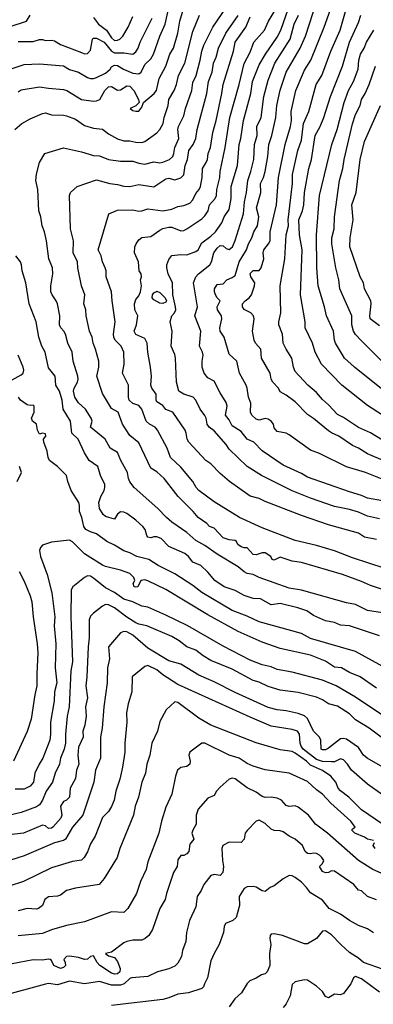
# Model space of a CAD drawing. Header units: metres. Extents: x -46681 to -43747, y -240911 to -237677.
# Tile 647 of 656: x -45669 to -45610, y -238848 to -238684. Entities that reach past the tile are written whole.
import ezdxf

# ---------------------------------------------------------------- set-up
doc = ezdxf.new("R2010")
doc.units = ezdxf.units.M
doc.layers.add('CONTOUR_INDEX', color=1, linetype='Continuous')
doc.layers.add('CONTOUR_INTER', color=3, linetype='Continuous')

msp = doc.modelspace()

# ---------------------------------------------------------------- linework, layer by layer
at = {"layer": 'CONTOUR_INDEX'}
for points, elevation in [([(-45608.6, -238782.87), (-45611.1, -238782.49), (-45613.1, -238781.5), (-45614.6, -238781.21), (-45622.1, -238779.08), (-45624.1, -238778.75), (-45629.1, -238776.99), (-45630.1, -238776.49), (-45631.1, -238776.31), (-45631.6, -238776.08), (-45632.6, -238775.23), (-45636.1, -238773.1), (-45638.1, -238771.7), (-45639.6, -238770.86), (-45641.11, -238769.52), (-45643.6, -238767.8), (-45644.49, -238767.02), (-45645.92, -238765.52), (-45649.84, -238762.02), (-45650.6, -238761.11), (-45650.81, -238760.52), (-45650.94, -238759.52), (-45652.07, -238757.52), (-45652.6, -238756.21), (-45653.85, -238755.52), (-45654.67, -238754.02), (-45657.11, -238752.02), (-45656.83, -238751.02), (-45656.97, -238750.52), (-45657.91, -238749.02), (-45659.1, -238747.96), (-45659.72, -238747.02), (-45659.93, -238746.02), (-45659.81, -238745.52), (-45659.29, -238744.52), (-45659.16, -238744.02), (-45659.2, -238743.52), (-45660, -238741.02), (-45660.17, -238739.52), (-45660.88, -238738.02), (-45661.27, -238736.52), (-45661.54, -238736.02), (-45662.05, -238735.52), (-45662.28, -238735.02), (-45662.22, -238733.52), (-45662.61, -238731.52), (-45662.78, -238731.02), (-45663.47, -238730.02), (-45663.67, -238729.52), (-45663.71, -238728.52), (-45663.36, -238726.52), (-45663.4, -238725.52), (-45664.04, -238724.02), (-45664.41, -238721.02), (-45664.74, -238719.52), (-45665.12, -238718.52), (-45665.33, -238717.02), (-45665.69, -238716.02), (-45665.84, -238712.52), (-45666.16, -238711.02), (-45666.1, -238709.93), (-45665.55, -238708.02), (-45664.67, -238706.52), (-45661.6, -238705.57), (-45658.6, -238706.25), (-45656.6, -238706.87), (-45655.6, -238706.88), (-45654.1, -238707.51), (-45652.1, -238707.76), (-45650.1, -238707.8), (-45649.1, -238708.13), (-45648.1, -238708.28), (-45646.6, -238707.89), (-45645.6, -238708.05), (-45645.1, -238707.93), (-45643.97, -238707.52), (-45643.46, -238707.02), (-45643.25, -238706.52), (-45643.11, -238705.52), (-45642.46, -238704.02), (-45642.6, -238702.52), (-45642.48, -238702.02), (-45641.6, -238700.27), (-45641.35, -238699.02), (-45640.29, -238696.02), (-45640.1, -238694.7), (-45639.59, -238693.52), (-45638.9, -238691.02), (-45638.62, -238689.52), (-45638.27, -238688.52), (-45636.78, -238685.52), (-45633.6, -238680.73)], 100), ([(-45670.6, -238685.44), (-45667.74, -238684.52), (-45667.1, -238683.54)], 95), ([(-45656.6, -238683.89), (-45655.79, -238685.02), (-45654.43, -238686.02), (-45653.6, -238687.28), (-45653.1, -238687.72), (-45652.6, -238687.69), (-45652.22, -238687.52), (-45651.72, -238687.02), (-45650.85, -238685.52), (-45650.1, -238683.76)], 95), ([(-45608.6, -238764.23), (-45611.1, -238763.83), (-45612.1, -238763.34), (-45614.1, -238762.78), (-45621.1, -238760.3), (-45622.1, -238759.71), (-45625.1, -238758.33), (-45628.6, -238755.93), (-45630.01, -238754.52), (-45631.1, -238753.98), (-45632.1, -238752.73), (-45633.6, -238751.8), (-45634.1, -238750.79), (-45634.71, -238750.02), (-45634.43, -238748.52), (-45634.6, -238747.88), (-45635.6, -238746.3), (-45636.6, -238744.36), (-45637.6, -238743.79), (-45638.24, -238743.02), (-45638.56, -238742.02), (-45638.55, -238741.02), (-45638.38, -238740.02), (-45638.49, -238739.52), (-45639, -238738.52), (-45638.78, -238736.02), (-45639.77, -238733.52), (-45639.34, -238732.02), (-45639.98, -238728.02), (-45639.61, -238727.02), (-45639.17, -238726.52), (-45637.29, -238725.02), (-45637.01, -238724.52), (-45636.65, -238723.02), (-45636.1, -238722.23), (-45635.6, -238721.82), (-45635.1, -238721.87), (-45634.6, -238722.31), (-45634.1, -238722.48), (-45633.55, -238722.02), (-45633.1, -238720.98), (-45631.7, -238716.52), (-45631.52, -238714.52), (-45631.2, -238713.02), (-45630.96, -238711.02), (-45630.46, -238709.52), (-45630.01, -238707.52), (-45629.86, -238705.02), (-45629.46, -238703.52), (-45629.48, -238702.02), (-45628.75, -238700.52), (-45628.32, -238697.02), (-45627.6, -238694.33), (-45626.49, -238691.52), (-45623.94, -238687.52), (-45623.27, -238685.02), (-45622.55, -238683.52)], 105), ([(-45607.7, -238746.52), (-45613.28, -238742.02), (-45614.96, -238740.52), (-45616.45, -238738.02), (-45616.61, -238737.52), (-45616.77, -238736.02), (-45617.91, -238733.52), (-45618.23, -238732.02), (-45619.29, -238728.52), (-45619.54, -238725.52), (-45619.58, -238720.02), (-45619.07, -238713.52), (-45617.02, -238705.02), (-45616.17, -238702.52), (-45615, -238698.02), (-45614.29, -238696.02), (-45613.45, -238694.52), (-45612.66, -238692.52), (-45612.54, -238691.02), (-45612.27, -238690.02), (-45611.67, -238689.02), (-45611.26, -238688.02), (-45610.08, -238686.02)], 110), ([(-45608.83, -238803.52), (-45610.86, -238802.02), (-45613.1, -238800.63), (-45614.1, -238799.67), (-45616.1, -238798.37), (-45617.6, -238797.99), (-45618.6, -238797.32), (-45619.6, -238796.91), (-45622.6, -238796.13), (-45625.6, -238795.7), (-45627.6, -238795.09), (-45629.1, -238794.42), (-45630.1, -238794.12), (-45633.6, -238792.26), (-45637.1, -238790.82), (-45638.41, -238790.02), (-45639.6, -238789.09), (-45641.1, -238788.5), (-45642.41, -238787.52), (-45643.6, -238786.83), (-45647.76, -238785.02), (-45649.1, -238784.75), (-45649.6, -238784.52), (-45651.1, -238783.58), (-45653.1, -238782.04), (-45654.1, -238781.55), (-45654.6, -238781.49), (-45655.1, -238781.75), (-45656.6, -238782.95), (-45657.1, -238783.44), (-45657.32, -238784.02), (-45657.34, -238787.02), (-45657.5, -238788.52), (-45657.69, -238793.52), (-45657.88, -238795.02), (-45657.63, -238797.02), (-45657.92, -238798.52), (-45657.81, -238800.02), (-45658.05, -238801.52), (-45658.36, -238802.52), (-45658.3, -238803.52), (-45659.1, -238805.21), (-45659.19, -238806.52), (-45659.07, -238808.02), (-45659.45, -238809.02), (-45659.6, -238810.39), (-45660.46, -238812.02), (-45660.6, -238813.49), (-45661.1, -238814), (-45661.6, -238814.25), (-45662.1, -238815.01), (-45661.88, -238816.52), (-45662.05, -238817.02), (-45663.37, -238818.52), (-45663.6, -238818.67), (-45664.1, -238818.7), (-45664.6, -238818.26), (-45665.1, -238818.18), (-45668.25, -238819.52), (-45670.6, -238819.78)], 95), ([(-45606.6, -238827.12), (-45610.24, -238825.52), (-45612.61, -238824.02), (-45617.75, -238819.52), (-45619.74, -238818.02), (-45620.93, -238816.52), (-45622.6, -238815.16), (-45623.1, -238814.96), (-45624.1, -238815.07), (-45624.6, -238814.91), (-45625.41, -238814.02), (-45626.1, -238813.69), (-45627.1, -238813.5), (-45628.1, -238813.55), (-45628.6, -238813.39), (-45629.6, -238812.67), (-45631.1, -238811.96), (-45633.1, -238810.49), (-45633.6, -238810.35), (-45634.1, -238810.53), (-45635.6, -238811.84), (-45636.19, -238812.52), (-45636.6, -238813.23), (-45637.6, -238813.65), (-45639.21, -238815.52), (-45639.57, -238816.52), (-45639.54, -238818.02), (-45640.14, -238819.02), (-45640.26, -238819.52), (-45639.96, -238820.52), (-45640.6, -238821.3), (-45640.8, -238822.52), (-45641.1, -238822.91), (-45641.6, -238823.23), (-45642.1, -238823.23), (-45642.6, -238823.95), (-45642.74, -238825.02), (-45643.35, -238826.02), (-45644.5, -238829.52), (-45644.72, -238830.52), (-45645.62, -238832.02), (-45646.84, -238835.52), (-45647.42, -238836.52), (-45648.01, -238837.02), (-45648.6, -238837.27), (-45650.1, -238837.31), (-45651.1, -238837.52), (-45651.6, -238837.75), (-45653.6, -238839.25), (-45654.6, -238839.52), (-45654.1, -238839.87), (-45653.1, -238840.19), (-45652.6, -238840.82), (-45652.16, -238842.02), (-45652.25, -238842.52), (-45652.6, -238842.87), (-45653.1, -238842.96), (-45653.6, -238842.78), (-45655.53, -238841.52), (-45656.01, -238841.02), (-45656.6, -238839.89), (-45657.1, -238839.99), (-45657.6, -238840.43), (-45658.1, -238840.52), (-45659.1, -238840.18), (-45660.6, -238839.93), (-45661.11, -238840.02), (-45661.54, -238840.52), (-45661.29, -238841.02), (-45661.28, -238841.52), (-45661.6, -238841.85), (-45662.1, -238842.02), (-45663.21, -238841.52), (-45663.6, -238840.65), (-45663.82, -238840.52), (-45664.1, -238840.45), (-45665.1, -238840.63), (-45666.6, -238840.55), (-45670.1, -238841.21)], 90)]:
    msp.add_lwpolyline(points, dxfattribs=dict(at, elevation=elevation))
at = {"layer": 'CONTOUR_INTER'}
for points, elevation in [([(-45669.1, -238696.25), (-45668.6, -238695.94), (-45665.6, -238695.43), (-45664.1, -238695.68), (-45661.6, -238695.88), (-45661.01, -238696.02), (-45658.6, -238697.51), (-45656.6, -238697.8), (-45656.1, -238697.76), (-45655.53, -238697.52), (-45654.74, -238696.02), (-45654.1, -238695.42), (-45653.6, -238695.4), (-45652.6, -238696.01), (-45652.1, -238695.91), (-45651.1, -238695.26), (-45650.6, -238695.3), (-45649.93, -238696.02), (-45649.13, -238697.52), (-45649, -238698.02), (-45649.6, -238698.57), (-45650.53, -238699.02), (-45650.1, -238699.35), (-45649.6, -238699.5), (-45649.1, -238699.47), (-45648.6, -238698.82), (-45648.32, -238698.02), (-45646.55, -238696.52), (-45646.17, -238696.02), (-45645.7, -238694.02), (-45644.6, -238691.98), (-45643.93, -238690.02), (-45643.33, -238689.02), (-45642.6, -238686.52), (-45642.27, -238684.52), (-45641.4, -238681.52)], 98), ([(-45607.6, -238761.08), (-45611.44, -238759.52), (-45614.6, -238758.6), (-45619.1, -238756.41), (-45620.6, -238755.82), (-45624.1, -238753.26), (-45624.63, -238753.02), (-45626.1, -238752.73), (-45626.6, -238752.09), (-45626.74, -238751.52), (-45627.12, -238751.02), (-45627.6, -238750.68), (-45628.1, -238750.56), (-45629.1, -238750.83), (-45629.6, -238750.69), (-45630.34, -238750.02), (-45630.54, -238749.52), (-45630.48, -238748.02), (-45630.87, -238747.02), (-45631.09, -238745.52), (-45631.25, -238745.02), (-45632.39, -238743.02), (-45632.81, -238741.02), (-45634.1, -238739.86), (-45634.94, -238737.02), (-45635.56, -238736.02), (-45635.61, -238735.52), (-45635.31, -238734.02), (-45635.33, -238733.52), (-45636.03, -238732.52), (-45636.1, -238732.02), (-45635.56, -238731.02), (-45636.1, -238730.5), (-45636.34, -238730.02), (-45636.52, -238729.52), (-45636.51, -238729.02), (-45636.1, -238728.31), (-45635.1, -238728.16), (-45634.45, -238727.52), (-45633.6, -238727.15), (-45633.1, -238726.78), (-45632.41, -238724.52), (-45631.2, -238722.52), (-45630.9, -238721.52), (-45630.31, -238720.52), (-45629.96, -238719.52), (-45629.39, -238718.52), (-45629.16, -238717.02), (-45629.52, -238715.52), (-45628.85, -238713.02), (-45628.87, -238711.52), (-45628.39, -238710.52), (-45628.1, -238709.52), (-45627.64, -238707.02), (-45627.5, -238705.02), (-45627.02, -238703.52), (-45626.33, -238700.52), (-45626.18, -238698.52), (-45625.6, -238695.97), (-45624.64, -238693.02), (-45622.3, -238689.02), (-45621.4, -238687.02), (-45619.49, -238681.02)], 106), ([(-45608.1, -238757.7), (-45611.1, -238756.45), (-45612.59, -238755.52), (-45613.6, -238755.05), (-45615.85, -238753.52), (-45617.1, -238752.96), (-45617.6, -238752.59), (-45620.1, -238750.56), (-45621.1, -238749.9), (-45623.1, -238747.77), (-45624.6, -238746.68), (-45625.6, -238746.12), (-45625.89, -238745.52), (-45626.81, -238744.52), (-45627.1, -238744.02), (-45627.27, -238743.02), (-45628.71, -238740.52), (-45628.82, -238739.02), (-45629.7, -238738.02), (-45629.95, -238737.52), (-45630.21, -238736.02), (-45629.95, -238734.02), (-45630.06, -238733.52), (-45630.5, -238733.02), (-45631.6, -238732.43), (-45631.87, -238732.02), (-45631.87, -238731.52), (-45631.45, -238731.02), (-45630.76, -238730.52), (-45630.39, -238730.02), (-45629.9, -238728.52), (-45629.84, -238728.02), (-45630.46, -238727.02), (-45630.6, -238726.44), (-45630.1, -238725.95), (-45629.1, -238725.96), (-45628.76, -238725.52), (-45628.33, -238724.02), (-45628.46, -238723.02), (-45628.32, -238722.52), (-45627.54, -238721.52), (-45627.3, -238721.02), (-45627.25, -238719.52), (-45626.2, -238715.02), (-45625.87, -238710.52), (-45624.81, -238705.02), (-45623.88, -238702.02), (-45623.75, -238701.02), (-45623.79, -238699.52), (-45623.04, -238696.02), (-45621.6, -238692.66), (-45620.53, -238691.02), (-45618.3, -238685.52), (-45616.72, -238681.02)], 107), ([(-45670.1, -238692.36), (-45668.1, -238691.74), (-45665.6, -238691.61), (-45661.6, -238691.96), (-45660.6, -238692.57), (-45659.1, -238692.97), (-45657.6, -238693.89), (-45657.1, -238694.04), (-45656.6, -238694.06), (-45656.1, -238693.9), (-45654.6, -238693.15), (-45653.85, -238692.52), (-45653.6, -238692.09), (-45653.1, -238691.81), (-45652.6, -238691.87), (-45651.64, -238692.52), (-45650.1, -238693.17), (-45649.1, -238693.29), (-45648.72, -238693.02), (-45648.1, -238691.71), (-45647.1, -238690.77), (-45646.62, -238690.02), (-45645.6, -238687.02), (-45644.73, -238685.02), (-45644.24, -238683.02)], 97), ([(-45669.67, -238702.52), (-45668.5, -238701.52), (-45667.1, -238700.73), (-45665.1, -238699.84), (-45664.6, -238699.78), (-45663.6, -238700.07), (-45661.6, -238700.13), (-45661.1, -238700.26), (-45659.6, -238700.79), (-45658.1, -238701.85), (-45656.6, -238702.31), (-45655.1, -238702.48), (-45654.1, -238703.25), (-45652.6, -238704.09), (-45651.6, -238704.42), (-45650.6, -238704.38), (-45649.6, -238704.64), (-45648.6, -238704.69), (-45648.1, -238704.54), (-45646.1, -238703.05), (-45645.62, -238702.52), (-45645.03, -238701.52), (-45644.87, -238700.52), (-45644.23, -238698.52), (-45644.09, -238697.52), (-45643.22, -238696.02), (-45642.85, -238695.02), (-45642.51, -238693.52), (-45641.43, -238691.52), (-45640.1, -238686.24), (-45639, -238683.52)], 99), ([(-45606.1, -238779.82), (-45610.6, -238778.3), (-45612.1, -238777.64), (-45615.26, -238776.52), (-45622.1, -238774.52), (-45623.6, -238774.28), (-45625.6, -238773.62), (-45626.6, -238774.09), (-45626.95, -238774.02), (-45627.18, -238773.52), (-45628.1, -238772.91), (-45628.6, -238772.89), (-45629.6, -238773.25), (-45630.1, -238773.18), (-45631.1, -238772.06), (-45631.6, -238772.09), (-45632.1, -238771.92), (-45632.64, -238771.52), (-45632.87, -238771.02), (-45633.1, -238770.86), (-45634.1, -238770.75), (-45635.1, -238770.38), (-45636.6, -238768.78), (-45637.37, -238768.52), (-45637.8, -238768.02), (-45639.24, -238767.02), (-45640.06, -238766.02), (-45642.54, -238763.52), (-45644.9, -238760.52), (-45646.1, -238759.44), (-45647.1, -238758.83), (-45649.1, -238754.6), (-45650.6, -238753.39), (-45651.78, -238751.52), (-45652.52, -238749.52), (-45653.6, -238748.89), (-45655.1, -238746.4), (-45656.03, -238743.52), (-45655.73, -238742.02), (-45655.75, -238741.02), (-45656.28, -238739.02), (-45656.69, -238738.02), (-45656.83, -238737.02), (-45657.26, -238736.02), (-45657.82, -238733.52), (-45657.9, -238732.52), (-45658.22, -238731.52), (-45658.06, -238730.02), (-45658.6, -238728.52), (-45659.19, -238725.52), (-45659.24, -238724.52), (-45659.96, -238723.02), (-45659.95, -238721.02), (-45660.41, -238719.02), (-45660.6, -238713.51), (-45660.44, -238713.02), (-45659.34, -238712.02), (-45656.1, -238710.91), (-45653.92, -238711.52), (-45652.6, -238711.64), (-45651.6, -238711.96), (-45650.6, -238712), (-45649.1, -238711.69), (-45646.6, -238712.08), (-45644.6, -238710.7), (-45644.1, -238710.63), (-45643.1, -238710.89), (-45642.1, -238710.56), (-45641.6, -238710.07), (-45641.37, -238708.52), (-45640.98, -238707.52), (-45640.77, -238706.02), (-45640.08, -238705.02), (-45639.64, -238704.02), (-45639.41, -238702.52), (-45637.8, -238696.52), (-45637.51, -238694.52), (-45636.91, -238693.02), (-45636.69, -238691.52), (-45636.22, -238690.52), (-45635.84, -238689.02), (-45634.63, -238686.52), (-45632.6, -238683.58)], 101), ([(-45608.17, -238775.52), (-45613.6, -238773.73), (-45616.6, -238772.56), (-45619.6, -238771.67), (-45623.1, -238770.87), (-45628.6, -238768.72), (-45632.35, -238767.02), (-45636.6, -238764.42), (-45639.14, -238762.52), (-45639.57, -238762.02), (-45640.1, -238761.02), (-45642.1, -238758.63), (-45643.82, -238757.02), (-45644.35, -238755.52), (-45645.96, -238752.52), (-45646.35, -238752.02), (-45647.31, -238751.52), (-45647.86, -238751.02), (-45648.6, -238749.02), (-45649.1, -238748.43), (-45650.1, -238748.09), (-45650.68, -238747.52), (-45650.81, -238747.02), (-45650.81, -238745.02), (-45651.81, -238743.02), (-45651.49, -238741.52), (-45651.6, -238739.52), (-45652, -238738.52), (-45653, -238737.52), (-45653.23, -238737.02), (-45653.27, -238736.52), (-45653.02, -238734.52), (-45653.52, -238731.02), (-45653.61, -238729.52), (-45654.48, -238727.02), (-45654.51, -238726.02), (-45654.65, -238725.52), (-45655.12, -238724.52), (-45655.33, -238723.52), (-45655.82, -238722.52), (-45654.08, -238716.52), (-45652.6, -238715.92), (-45650.1, -238715.86), (-45649.1, -238716.09), (-45648.6, -238716.04), (-45647.6, -238715.69), (-45645.1, -238716.04), (-45643.6, -238715.78), (-45642.6, -238715.3), (-45641.6, -238715.16), (-45640.6, -238714.79), (-45640.1, -238714.19), (-45639.6, -238713.17), (-45639.08, -238712.52), (-45638.84, -238712.02), (-45638.56, -238710.52), (-45638.53, -238709.02), (-45637.88, -238708.02), (-45637.7, -238707.52), (-45637.56, -238706.52), (-45637.21, -238705.52), (-45636.82, -238703.02), (-45636.26, -238701.02), (-45635.3, -238696.52), (-45635.06, -238695.02), (-45633.37, -238689.52), (-45633.1, -238688.02), (-45631.34, -238685.52), (-45630.6, -238683.79)], 102), ([(-45609.6, -238770.66), (-45611.6, -238770.27), (-45612.6, -238769.63), (-45617.6, -238768.24), (-45622.1, -238766.69), (-45628.1, -238764.36), (-45629.1, -238763.84), (-45630.6, -238763.5), (-45634.03, -238761.02), (-45635.6, -238759.69), (-45637.1, -238758.11), (-45637.95, -238757.52), (-45640.8, -238754.52), (-45641.07, -238754.02), (-45641.21, -238753.02), (-45641.41, -238752.52), (-45643.41, -238749.52), (-45644.6, -238749.08), (-45645.1, -238748.42), (-45646.1, -238747.79), (-45646.2, -238747.52), (-45646.18, -238746.52), (-45646.93, -238745.52), (-45647.1, -238745.02), (-45647, -238743.52), (-45647.14, -238742.02), (-45647.6, -238739.52), (-45647.7, -238738.02), (-45648.1, -238737.25), (-45649.6, -238736.58), (-45649.84, -238736.02), (-45649.49, -238735.02), (-45649.25, -238733.52), (-45649.75, -238732.52), (-45649.79, -238731.52), (-45649.6, -238730.81), (-45649.1, -238730.17), (-45648.8, -238729.52), (-45648.66, -238728.52), (-45648.78, -238727.52), (-45648.65, -238727.02), (-45648.67, -238726.52), (-45649, -238726.02), (-45649.13, -238724.52), (-45649.82, -238723.02), (-45649.73, -238722.02), (-45649.55, -238721.52), (-45649.1, -238720.89), (-45648.6, -238720.45), (-45647.1, -238720.29), (-45645.6, -238719.23), (-45645.1, -238719), (-45644.1, -238718.74), (-45643.6, -238718.74), (-45642.1, -238719.39), (-45641.6, -238719.34), (-45641.1, -238719.06), (-45638.6, -238717.35), (-45638.1, -238716.87), (-45637.56, -238716.02), (-45637.37, -238715.02), (-45636.38, -238714.02), (-45636.19, -238713.52), (-45636.13, -238712.52), (-45635.63, -238710.52), (-45635.59, -238709.52), (-45634.72, -238705.52), (-45633.97, -238700.52), (-45632.4, -238695.02), (-45631.6, -238691.55), (-45630.6, -238689.67), (-45630, -238688.02), (-45628.2, -238686.02), (-45627.54, -238684.52), (-45626.32, -238682.52)], 103), ([(-45609.1, -238767.23), (-45611.1, -238766.8), (-45612.6, -238766.16), (-45614.1, -238765.68), (-45616.6, -238765.18), (-45620.6, -238763.81), (-45623.6, -238762.59), (-45628.74, -238760.02), (-45631.12, -238758.52), (-45634.1, -238755.68), (-45634.6, -238754.9), (-45636.6, -238752.61), (-45637.4, -238752.02), (-45637.71, -238751.52), (-45637.89, -238750.52), (-45638.1, -238750.09), (-45638.9, -238749.02), (-45639.63, -238747.52), (-45640.05, -238747.02), (-45641.6, -238746.5), (-45642.46, -238746.02), (-45642.82, -238744.52), (-45642.97, -238740.52), (-45643.1, -238739.93), (-45643.7, -238738.52), (-45643.52, -238736.02), (-45643.87, -238734.52), (-45643.61, -238733.52), (-45643.17, -238733.02), (-45642.95, -238732.52), (-45642.99, -238732.02), (-45643.45, -238730.02), (-45643.47, -238728.02), (-45644.2, -238726.52), (-45644.45, -238725.52), (-45644.42, -238725.02), (-45644.1, -238724.13), (-45643.6, -238723.47), (-45642.1, -238723.32), (-45641.1, -238723.37), (-45639.6, -238722.83), (-45639.23, -238722.52), (-45638.6, -238721.36), (-45637.1, -238720.26), (-45636.37, -238719.52), (-45635.3, -238718.02), (-45634.89, -238717.02), (-45634.1, -238715.82), (-45633.75, -238714.02), (-45633.75, -238712.02), (-45632.69, -238708.52), (-45632.45, -238705.02), (-45632.17, -238704.02), (-45631.68, -238701.02), (-45630.48, -238696.52), (-45630.2, -238694.52), (-45629.1, -238691.78), (-45628.04, -238690.02), (-45626.1, -238687.19), (-45625.51, -238686.02), (-45624.26, -238682.52)], 104), ([(-45608.6, -238754.19), (-45610.6, -238752.96), (-45612.6, -238752.05), (-45615.1, -238750.41), (-45616.1, -238749.92), (-45617.6, -238748.29), (-45618.6, -238747.43), (-45619.6, -238746.27), (-45621.03, -238745.02), (-45623.1, -238742.74), (-45623.4, -238742.02), (-45623.68, -238740.52), (-45624.64, -238739.02), (-45625.12, -238738.02), (-45625.21, -238736.52), (-45625.82, -238735.02), (-45625.84, -238734.52), (-45625.49, -238733.02), (-45625.61, -238728.52), (-45624.83, -238724.02), (-45624.62, -238720.02), (-45624.25, -238718.52), (-45624.26, -238717.52), (-45623.54, -238711.52), (-45623.54, -238710.02), (-45622.69, -238706.02), (-45622.1, -238704.32), (-45621.76, -238701.52), (-45620.85, -238699.52), (-45619.66, -238695.02), (-45618.67, -238693.52), (-45617.22, -238689.52), (-45615.65, -238686.02), (-45614.67, -238682.52)], 108), ([(-45608.64, -238750.02), (-45611.1, -238748.43), (-45615.37, -238745.02), (-45618.74, -238741.52), (-45619.83, -238739.52), (-45620.25, -238738.02), (-45621.46, -238735.52), (-45621.44, -238734.52), (-45622.22, -238730.02), (-45621.96, -238722.52), (-45622.42, -238720.02), (-45622.52, -238717.52), (-45621.92, -238716.02), (-45621.68, -238715.02), (-45621.6, -238713.02), (-45620.84, -238709.02), (-45620.43, -238707.52), (-45619.79, -238703.52), (-45618.98, -238702.02), (-45618.39, -238700.52), (-45617.27, -238697.02), (-45615.24, -238692.02), (-45614.1, -238687.99), (-45612.6, -238684.72), (-45612.24, -238683.52)], 109), ([(-45669.1, -238687.91), (-45666.6, -238687.9), (-45665.6, -238687.57), (-45665.1, -238687.56), (-45664.6, -238687.73), (-45663.6, -238687.68), (-45663.1, -238687.78), (-45662.1, -238688.4), (-45658.6, -238689.75), (-45658.1, -238689.92), (-45657.6, -238689.9), (-45657.1, -238689.32), (-45656.8, -238687.52), (-45656.6, -238687.35), (-45656.1, -238687.32), (-45654.82, -238688.02), (-45653.6, -238689.48), (-45653.1, -238689.8), (-45651.6, -238689.78), (-45650.1, -238689.98), (-45649.6, -238689.63), (-45649.19, -238689.02), (-45648.88, -238688.02), (-45646.87, -238684.02)], 96), ([(-45608.6, -238741.15), (-45612.1, -238737.68), (-45613.1, -238736.59), (-45613.44, -238736.02), (-45613.7, -238735.02), (-45613.7, -238733.52), (-45615.7, -238729.02), (-45615.86, -238727.52), (-45616.36, -238725.52), (-45617.05, -238721.52), (-45617.02, -238720.52), (-45616.66, -238719.02), (-45616.57, -238717.02), (-45615.76, -238711.02), (-45615.2, -238709.02), (-45615, -238707.52), (-45613.6, -238701.57), (-45613.09, -238700.02), (-45612.32, -238698.52), (-45612.13, -238697.52), (-45611.48, -238696.52), (-45610.83, -238695.02), (-45609.81, -238692.02)], 111), ([(-45609.1, -238735.14), (-45610.66, -238734.02), (-45610.72, -238733.52), (-45610.49, -238731.52), (-45610.58, -238731.02), (-45611.59, -238729.02), (-45611.79, -238728.02), (-45612.31, -238727.02), (-45614.05, -238722.02), (-45614.01, -238720.52), (-45613.48, -238717.52), (-45613.72, -238715.02), (-45613, -238713.02), (-45612.32, -238707.52), (-45611.63, -238704.52), (-45608.95, -238698.52)], 112), ([(-45609.1, -238786.68), (-45614.1, -238785.05), (-45615.6, -238784.93), (-45616.6, -238784.49), (-45618.1, -238784.18), (-45620.1, -238783.33), (-45621.2, -238782.52), (-45622.7, -238782.02), (-45625.6, -238781.32), (-45627.1, -238781.52), (-45628.89, -238780.52), (-45630.1, -238780.46), (-45631.6, -238779.98), (-45633.1, -238779.15), (-45634.91, -238778.52), (-45636.44, -238777.52), (-45637.6, -238776.13), (-45638.8, -238775.02), (-45640.1, -238774.46), (-45640.86, -238773.52), (-45641.46, -238773.02), (-45644.1, -238771.85), (-45645.35, -238770.52), (-45646.1, -238770.23), (-45646.6, -238770.22), (-45647.1, -238770.41), (-45647.6, -238770.31), (-45647.78, -238770.02), (-45648.03, -238769.02), (-45648.43, -238768.52), (-45649.6, -238767.47), (-45651.1, -238766.36), (-45651.6, -238766.11), (-45652.1, -238766.08), (-45652.6, -238766.45), (-45653.1, -238767.29), (-45654.6, -238766.85), (-45655.02, -238766.52), (-45655.63, -238765.52), (-45655.75, -238764.52), (-45655.4, -238763.52), (-45654.85, -238762.52), (-45654.71, -238762.02), (-45654.74, -238761.52), (-45655.46, -238760.02), (-45655.91, -238758.52), (-45657.33, -238757.52), (-45658.1, -238756.28), (-45659.14, -238754.02), (-45660.21, -238753.02), (-45660.44, -238751.02), (-45661.66, -238749.02), (-45661.79, -238747.52), (-45662.26, -238746.02), (-45662.84, -238745.02), (-45662.97, -238743.52), (-45664.1, -238742.14), (-45664.61, -238739.52), (-45665.16, -238738.52), (-45665.71, -238737.02), (-45666.13, -238734.52), (-45667.27, -238731.52), (-45667.82, -238728.02), (-45668.46, -238726.02), (-45668.55, -238725.02), (-45668.74, -238724.52), (-45669.5, -238723.52)], 99), ([(-45646.28, -238729.52), (-45646.1, -238729.42), (-45645.6, -238729.63), (-45644.71, -238730.52), (-45644.47, -238731.02), (-45644.6, -238731.2), (-45645.1, -238731.47), (-45645.6, -238731.39), (-45646.6, -238730.83), (-45646.85, -238730.52), (-45646.83, -238730.02), (-45646.6, -238729.68), (-45646.28, -238729.52)], 104), ([(-45670.1, -238744.12), (-45668.6, -238743.29), (-45668.3, -238743.02), (-45668.18, -238742.52), (-45668.27, -238742.02), (-45669.09, -238740.02)], 98), ([(-45606.37, -238793.02), (-45613.1, -238789.29), (-45620.6, -238787.13), (-45622.1, -238786.32), (-45629.1, -238784.34), (-45631.1, -238783.41), (-45633.6, -238782.49), (-45638.6, -238779.48), (-45640.1, -238778.33), (-45643.1, -238776.36), (-45645.87, -238775.02), (-45647.4, -238774.02), (-45649.42, -238773.52), (-45650.6, -238772.92), (-45651.6, -238772.58), (-45653.1, -238771.6), (-45654.38, -238771.02), (-45656.1, -238769.75), (-45657.1, -238769.43), (-45657.88, -238769.02), (-45658.23, -238768.52), (-45658.54, -238767.02), (-45658.94, -238766.02), (-45658.93, -238765.02), (-45659.07, -238764.52), (-45660.32, -238762.52), (-45660.89, -238761.02), (-45661.1, -238760.02), (-45662.61, -238758.52), (-45663.93, -238757.52), (-45664.16, -238757.02), (-45664.3, -238756.02), (-45664.87, -238754.52), (-45664.9, -238754.02), (-45664.53, -238753.52), (-45664.6, -238753.14), (-45665.1, -238753.01), (-45665.6, -238753.15), (-45665.9, -238752.52), (-45666.08, -238751.52), (-45666.73, -238751.02), (-45666.91, -238750.52), (-45666.44, -238749.52), (-45666.47, -238748.52), (-45666.6, -238748.35), (-45667.1, -238748.4), (-45667.6, -238748.27), (-45668.72, -238747.52), (-45669.08, -238747.02)], 98), ([(-45669.3, -238761.02), (-45668.58, -238759.52), (-45668.88, -238758.52)], 97), ([(-45609.6, -238795.39), (-45612.31, -238793.52), (-45614.1, -238792.8), (-45615.43, -238792.02), (-45616.6, -238791.89), (-45618.1, -238790.9), (-45620.6, -238789.88), (-45625.6, -238788.8), (-45628.6, -238787.73), (-45632.6, -238785.99), (-45637.6, -238783.21), (-45644.6, -238779), (-45647.6, -238777.56), (-45648.1, -238777.41), (-45648.76, -238777.52), (-45649.27, -238778.52), (-45649.6, -238778.63), (-45649.83, -238778.52), (-45650.04, -238778.02), (-45649.77, -238777.52), (-45649.89, -238777.02), (-45650.6, -238776.31), (-45652.1, -238775.75), (-45654.6, -238775.19), (-45655.1, -238774.97), (-45658.1, -238773.08), (-45660.1, -238771.05), (-45660.6, -238770.77), (-45663.6, -238771.13), (-45665.1, -238771.61), (-45665.43, -238772.02), (-45665.6, -238772.52), (-45665.43, -238773.52), (-45664.28, -238776.52), (-45663.53, -238779.52), (-45663.04, -238783.52), (-45663.12, -238785.02), (-45662.86, -238788.02), (-45662.99, -238792.02), (-45662.69, -238794.52), (-45663.11, -238796.02), (-45663.13, -238797.52), (-45663.77, -238801.02), (-45663.74, -238803.02), (-45663.88, -238804.02), (-45665, -238807.02), (-45665.64, -238808.02), (-45666.35, -238809.52), (-45666.59, -238811.02), (-45667.1, -238811.71), (-45668.1, -238812.19), (-45669.6, -238812.17)], 97), ([(-45606.6, -238801.25), (-45613.1, -238796.89), (-45616.31, -238795.02), (-45618.6, -238794.04), (-45623.6, -238792.74), (-45626.1, -238792.29), (-45627.1, -238791.85), (-45628.6, -238791.51), (-45630.6, -238790.76), (-45635.1, -238788.39), (-45640.94, -238785.02), (-45644.6, -238783.23), (-45647.6, -238781.92), (-45648.6, -238781.76), (-45650.1, -238781.04), (-45651.6, -238780.61), (-45653.1, -238779.5), (-45654.6, -238778.7), (-45656.6, -238777.08), (-45657.1, -238776.8), (-45657.6, -238776.71), (-45658.1, -238776.97), (-45660.03, -238778.52), (-45660.31, -238779.02), (-45660.35, -238783.52), (-45660.08, -238791.02), (-45660.39, -238792.52), (-45660.66, -238798.52), (-45660.98, -238800.02), (-45661.25, -238803.02), (-45661.25, -238804.52), (-45661.46, -238805.52), (-45662.07, -238807.02), (-45662.28, -238808.02), (-45662.98, -238809.52), (-45663.43, -238811.02), (-45664.45, -238812.52), (-45665.1, -238814.03), (-45665.6, -238814.78), (-45666.1, -238815.1), (-45668.6, -238816.05), (-45673.1, -238817.09)], 96), ([(-45668.97, -238776.02), (-45668.1, -238777.59), (-45667.11, -238780.02), (-45666.83, -238781.02), (-45666.65, -238783.52), (-45665.95, -238788.02), (-45665.86, -238789.52), (-45666.04, -238793.02), (-45665.99, -238795.02), (-45666.36, -238796.52), (-45666.97, -238800.52), (-45667.6, -238802.6), (-45669.91, -238807.52)], 98), ([(-45608.58, -238808.52), (-45611.19, -238807.02), (-45611.8, -238806.52), (-45612.6, -238805.28), (-45614.6, -238803.89), (-45615.1, -238803.75), (-45615.6, -238803.84), (-45617.6, -238805.38), (-45618.1, -238805.65), (-45618.6, -238805.62), (-45618.79, -238805.52), (-45618.86, -238804.02), (-45619.07, -238803.52), (-45620.1, -238802.52), (-45621.1, -238800.43), (-45621.6, -238799.98), (-45622.6, -238799.58), (-45624.6, -238799.17), (-45626.1, -238799.01), (-45627.6, -238798.62), (-45633.1, -238796.12), (-45636.6, -238794.32), (-45639.1, -238793.24), (-45642.1, -238791.42), (-45644.1, -238790.83), (-45647.6, -238788.76), (-45650.1, -238786.59), (-45651.1, -238786.03), (-45651.6, -238785.96), (-45652.1, -238786.21), (-45654.12, -238788.52), (-45653.97, -238790.52), (-45654.26, -238792.02), (-45654.32, -238794.52), (-45654.89, -238798.52), (-45655.15, -238802.02), (-45655.44, -238803.52), (-45655.44, -238807.02), (-45656.26, -238809.02), (-45656.53, -238811.02), (-45658.37, -238816.52), (-45660.09, -238818.52), (-45661.25, -238820.52), (-45661.6, -238820.74), (-45663.1, -238821.13), (-45668.1, -238823.25), (-45670.54, -238824.02)], 94), ([(-45608.6, -238813.12), (-45611.1, -238811.36), (-45613.78, -238809.02), (-45614.44, -238808.02), (-45615.1, -238807.3), (-45615.6, -238807.15), (-45616.6, -238807.63), (-45617.1, -238807.63), (-45618.6, -238807.57), (-45619.6, -238807.23), (-45621.79, -238805.52), (-45622.12, -238805.02), (-45622.27, -238804.52), (-45622.39, -238803.02), (-45622.76, -238802.52), (-45623.6, -238802.25), (-45627.1, -238801.7), (-45630.6, -238800.22), (-45642.6, -238794.8), (-45645.1, -238793.16), (-45646.1, -238792.34), (-45647.6, -238791.64), (-45648.1, -238791.81), (-45650.19, -238793.52), (-45650.24, -238796.02), (-45650.88, -238798.02), (-45651.12, -238799.52), (-45651.09, -238801.02), (-45651.4, -238804.52), (-45651.42, -238806.02), (-45651.78, -238808.52), (-45652.23, -238810.52), (-45652.9, -238812.52), (-45653.18, -238814.02), (-45653.6, -238815.09), (-45654.1, -238815.92), (-45655.1, -238816.91), (-45656.35, -238820.02), (-45657.1, -238821.28), (-45657.6, -238822.59), (-45658.15, -238823.52), (-45658.6, -238824), (-45660.1, -238824.18), (-45663.6, -238825.24), (-45668.22, -238827.52), (-45670.6, -238828.31)], 93), ([(-45608.6, -238818.01), (-45612.1, -238815.63), (-45614.23, -238813.52), (-45615.6, -238812.44), (-45615.97, -238812.02), (-45616.37, -238811.02), (-45617.23, -238810.02), (-45618.6, -238809.06), (-45620.6, -238808.21), (-45621.24, -238807.52), (-45623.1, -238806.19), (-45623.6, -238805.92), (-45625.6, -238805.64), (-45629.6, -238804.48), (-45637.1, -238801.53), (-45639.1, -238800.39), (-45642.6, -238797.8), (-45643.1, -238797.64), (-45644.55, -238799.02), (-45645.6, -238800.92), (-45646.01, -238802.52), (-45646.93, -238804.52), (-45647.26, -238806.52), (-45647.74, -238808.02), (-45647.99, -238809.52), (-45648.59, -238811.02), (-45649.14, -238813.52), (-45649.68, -238815.02), (-45649.99, -238816.52), (-45652.22, -238822.02), (-45652.66, -238823.52), (-45654.84, -238827.02), (-45655.66, -238828.02), (-45659.6, -238828.63), (-45661.1, -238829.03), (-45662.1, -238829.79), (-45662.6, -238829.95), (-45664.1, -238830.1), (-45664.67, -238830.52), (-45665.05, -238831.52), (-45665.76, -238832.02), (-45666.1, -238832.11), (-45667.6, -238832.02), (-45669.1, -238832.41)], 92), ([(-45610.1, -238820.72), (-45611.1, -238820.48), (-45611.6, -238820.17), (-45613.23, -238819.52), (-45613.71, -238819.02), (-45613.6, -238818.77), (-45613.14, -238818.52), (-45613.89, -238817.52), (-45617.21, -238814.52), (-45618.6, -238813.03), (-45619.6, -238812.31), (-45621.1, -238810.9), (-45624.1, -238809.5), (-45628.1, -238808.97), (-45630.1, -238808.36), (-45631.1, -238807.9), (-45632.42, -238807.02), (-45634.1, -238806.54), (-45638.1, -238804.52), (-45638.6, -238804.56), (-45640.64, -238806.02), (-45640.77, -238806.52), (-45640.58, -238807.52), (-45640.62, -238808.02), (-45641.1, -238808.43), (-45642.1, -238808.59), (-45642.64, -238809.02), (-45643.02, -238810.02), (-45643.6, -238813.04), (-45644.6, -238815.19), (-45645.34, -238817.52), (-45645.75, -238819.52), (-45647.6, -238824.28), (-45647.88, -238825.52), (-45648.8, -238827.52), (-45649.46, -238829.52), (-45650.92, -238832.02), (-45651.6, -238832.66), (-45653.6, -238832.56), (-45658.1, -238834.25), (-45661.1, -238834.85), (-45663.6, -238835.57), (-45665.1, -238836.18), (-45669.1, -238836.57)], 91), ([(-45609.6, -238830.57), (-45611.1, -238830), (-45612.1, -238829.1), (-45612.6, -238828.98), (-45613.41, -238828.02), (-45616.6, -238825.79), (-45617.1, -238825.74), (-45617.6, -238826.04), (-45618.1, -238826.09), (-45618.6, -238825.86), (-45619.1, -238825.02), (-45618.59, -238824.52), (-45618.39, -238824.02), (-45618.67, -238823.52), (-45619.1, -238823.14), (-45619.6, -238822.87), (-45620.1, -238822.8), (-45620.6, -238822.93), (-45621.1, -238822.9), (-45621.49, -238822.52), (-45621.89, -238821.52), (-45623.1, -238820.51), (-45624.1, -238820.02), (-45625.1, -238819.28), (-45625.6, -238819.1), (-45626.6, -238819.06), (-45627.1, -238818.81), (-45628.1, -238817.89), (-45629.1, -238817.34), (-45629.6, -238817.5), (-45631.1, -238819.04), (-45631.4, -238819.52), (-45631.61, -238820.52), (-45632.07, -238821.02), (-45634.1, -238820.97), (-45635.12, -238821.52), (-45635.28, -238822.02), (-45635.19, -238824.02), (-45635, -238825.02), (-45635.11, -238826.02), (-45635.6, -238826.54), (-45636.6, -238826.39), (-45637.1, -238826.56), (-45638.31, -238828.02), (-45638.73, -238829.02), (-45639.42, -238830.02), (-45639.6, -238831.76), (-45640.68, -238834.02), (-45641.16, -238836.02), (-45641.29, -238837.52), (-45641.84, -238839.02), (-45642, -238840.02), (-45642.6, -238841.11), (-45643.1, -238841.59), (-45644.1, -238842.03), (-45645.99, -238842.52), (-45647.6, -238843.31), (-45650.27, -238843.52), (-45650.6, -238843.68), (-45651.49, -238844.52), (-45652.1, -238844.79), (-45653.6, -238844.77), (-45655.6, -238844.18), (-45658.1, -238844.56), (-45660.6, -238844.08), (-45662.6, -238844.69), (-45664.1, -238844.51), (-45664.6, -238844.59), (-45672.1, -238846.66)], 89), ([(-45609.85, -238822.02), (-45610.17, -238821.52), (-45609.93, -238821.02)], 91), ([(-45610.1, -238836.04), (-45611.1, -238835.42), (-45612.6, -238834.84), (-45614.1, -238833.99), (-45615.6, -238832.95), (-45617.49, -238832.02), (-45618.6, -238830.62), (-45620.6, -238829.44), (-45621.23, -238828.52), (-45622.1, -238827.65), (-45623.1, -238826.88), (-45623.6, -238826.6), (-45624.1, -238826.54), (-45625.1, -238827.11), (-45626.6, -238828.26), (-45627.27, -238828.52), (-45628.1, -238829.21), (-45628.6, -238829.08), (-45629.6, -238828.46), (-45630.1, -238828.38), (-45631.1, -238828.42), (-45631.6, -238828.68), (-45632.4, -238830.02), (-45632.36, -238831.52), (-45632.93, -238833.52), (-45633.5, -238834.02), (-45634.67, -238834.52), (-45634.9, -238835.02), (-45635.04, -238836.02), (-45635.73, -238838.02), (-45636.6, -238839.49), (-45637.1, -238840.71), (-45637.67, -238843.52), (-45638.2, -238844.52), (-45638.33, -238845.02), (-45638.6, -238845.31), (-45640.82, -238846.02), (-45642.6, -238846.27), (-45644.1, -238846.89), (-45645.1, -238847.12), (-45653.6, -238848.13)], 88), ([(-45608.6, -238842.13), (-45611.79, -238841.02), (-45612.6, -238840.28), (-45614.1, -238839.31), (-45615.55, -238838.02), (-45617.1, -238836.41), (-45618.1, -238835.75), (-45618.6, -238835.78), (-45619.6, -238837.03), (-45621.1, -238837.88), (-45621.6, -238837.88), (-45625.22, -238836.52), (-45626.6, -238836.21), (-45627.1, -238836.29), (-45627.25, -238836.52), (-45627.31, -238837.02), (-45627.16, -238838.02), (-45627.41, -238839.52), (-45627.34, -238841.52), (-45627.79, -238842.52), (-45628.1, -238842.86), (-45628.71, -238843.02), (-45629.6, -238843.62), (-45630.65, -238844.02), (-45631.1, -238844.47), (-45632.04, -238846.02), (-45633.14, -238847.02), (-45634.1, -238848.39)], 87), ([(-45609.1, -238845.92), (-45612.1, -238843.69), (-45613.1, -238843.31), (-45613.45, -238843.52), (-45613.89, -238844.52), (-45615.1, -238846.13), (-45615.6, -238846.36), (-45616.6, -238846.28), (-45617.6, -238846.86), (-45618.1, -238846.62), (-45618.6, -238845.83), (-45619.6, -238844.92), (-45621.1, -238843.95), (-45621.6, -238843.86), (-45623.1, -238844.19), (-45623.6, -238844.66), (-45623.95, -238846.52), (-45624.6, -238847.85), (-45625.1, -238848.47)], 86)]:
    msp.add_lwpolyline(points, dxfattribs=dict(at, elevation=elevation))

doc.saveas('drawing.dxf')
